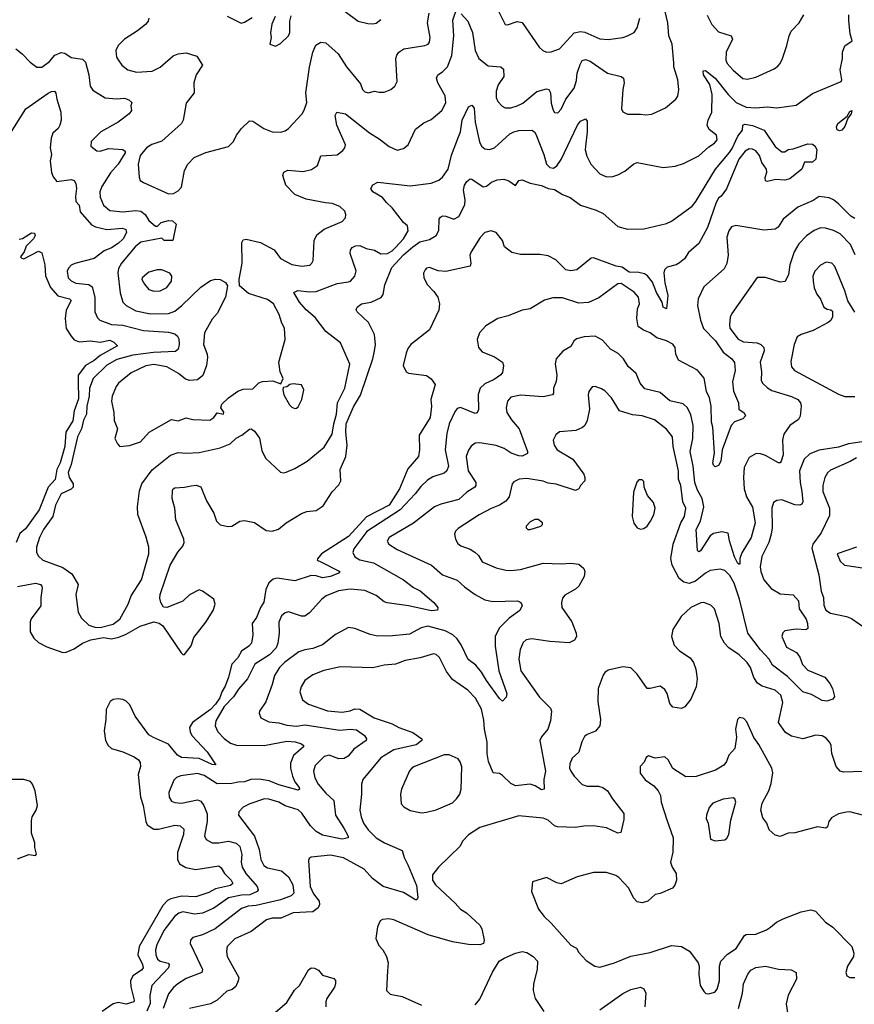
# Model space of a CAD drawing. Extents: x 1839239 to 1929705, y 762242 to 910352.
# Tile 353 of 429: x 1878688 to 1883832, y 869500 to 875565. Entities that reach past the tile are written whole.
import ezdxf

# ---------------------------------------------------------------- set-up
doc = ezdxf.new("R2010")
doc.units = 0

msp = doc.modelspace()

# ---------------------------------------------------------------- linework, layer by layer
at = {"layer": '0CON10XD'}
for points in [[(1878665.8, 875385), (1878704.5, 875354.5), (1878753.2, 875303.2), (1878793.2, 875273.2), (1878825, 875272.5), (1878872.1, 875307.9), (1878905, 875346.5), (1878945, 875362), (1878967.7, 875357.7), (1879005, 875332.5), (1879075, 875322.5), (1879093.4, 875303.4), (1879114.8, 875224.8), (1879123.1, 875155), (1879139.9, 875129.9), (1879215, 875083.4), (1879285, 875076.9), (1879335, 875081.1), (1879361.4, 875071.4), (1879380, 875055), (1879374, 875035), (1879378, 875005), (1879362.5, 874985), (1879295, 874932.7), (1879188.8, 874875), (1879130, 874815), (1879127.5, 874785), (1879165, 874757.1), (1879185, 874755.6), (1879235, 874771.2), (1879325, 874766.2), (1879338.8, 874755), (1879338.1, 874745), (1879295, 874675.9), (1879248.7, 874621.3), (1879195, 874537.6), (1879183.5, 874505), (1879185, 874472), (1879205, 874422.5), (1879245, 874388.9), (1879325, 874380.6), (1879405, 874390.3), (1879435, 874385.3), (1879461.4, 874365), (1879485, 874327.5), (1879525, 874292.5), (1879537, 874293), (1879560, 874315), (1879605, 874327.5), (1879630, 874325), (1879653.3, 874305), (1879632.5, 874205), (1879580, 874205), (1879565, 874220), (1879435, 874193.5), (1879400.5, 874165), (1879316.1, 874065), (1879298.3, 874031.7), (1879293.5, 874005), (1879307, 873883), (1879324.6, 873825), (1879345, 873804.6), (1879405, 873770.8), (1879495, 873753.2), (1879605, 873754.8), (1879645, 873769.8), (1879687.3, 873805), (1879805, 873917.3), (1879865, 873957.8), (1879895, 873967.1), (1879925, 873964.3), (1879956.4, 873946.4), (1879969.2, 873925), (1879957.1, 873855), (1879905.6, 873755), (1879875, 873720), (1879828.2, 873635), (1879822.3, 873565), (1879844.6, 873505), (1879845.5, 873484.5), (1879839.4, 873435), (1879817.2, 873372.8), (1879785, 873346.9), (1879735, 873341.9), (1879710.8, 873350.8), (1879666.9, 873385), (1879595, 873426.6), (1879515, 873441.2), (1879465, 873432.1), (1879375, 873388.8), (1879298.2, 873325), (1879284.1, 873305.9), (1879257.9, 873245), (1879253.6, 873215), (1879268.5, 873145), (1879271.1, 873095), (1879290.6, 873045), (1879275.8, 872985), (1879291.7, 872951.7), (1879306.7, 872936.7), (1879365, 872941.2), (1879433.3, 872965), (1879487.5, 873025), (1879625, 873102.2), (1879665, 873093.1), (1879715, 873111.9), (1879755, 873102.9), (1879861.1, 873098.9), (1879885.8, 873114.2), (1879905, 873142.5), (1879945.4, 873135), (1879946.8, 873146.8), (1879927.8, 873175), (1879933.8, 873196.2), (1879975, 873235.7), (1880033.6, 873276.4), (1880065, 873288.5), (1880125, 873290.5), (1880162.6, 873327.4), (1880185, 873336.2), (1880249.5, 873339.5), (1880298.3, 873321.7), (1880312.5, 873355), (1880293.3, 873395), (1880285.8, 873455), (1880325.4, 873594.6), (1880321.4, 873665), (1880304.6, 873694.6), (1880288.1, 873748.1), (1880252.7, 873815), (1880215, 873841.8), (1880097.8, 873877.8), (1880043.8, 873925), (1880040.8, 873965), (1880059.4, 874065), (1880057.3, 874192.7), (1880065, 874208.8), (1880085, 874212), (1880173.2, 874193.2), (1880256.8, 874146.8), (1880295, 874094.3), (1880365, 874057.1), (1880426.6, 874046.6), (1880476.3, 874053.7), (1880490, 874065), (1880497.9, 874082.1), (1880502.9, 874205), (1880520.7, 874239.3), (1880564.6, 874275.4), (1880675, 874322.2), (1880695.6, 874345), (1880698.6, 874365), (1880692.5, 874385), (1880662, 874415), (1880615, 874432.7), (1880573.6, 874436.4), (1880455, 874460), (1880385, 874488.2), (1880328.9, 874545), (1880310, 874605), (1880316.2, 874625), (1880341.3, 874638.7), (1880435, 874629.6), (1880487.8, 874642.2), (1880523, 874667), (1880545, 874726), (1880645, 874732.5), (1880680.2, 874759.8), (1880691.9, 874775), (1880696.5, 874795), (1880642.7, 874915), (1880632.9, 874975), (1880642.5, 874995), (1880696.2, 874985), (1880845, 874868.8), (1880905, 874831.8), (1880965, 874784.4), (1881015, 874760.8), (1881055, 874772), (1881083.8, 874795), (1881128.5, 874891.5), (1881178.8, 874928.8), (1881225, 874950), (1881290, 875005), (1881315, 875053.3), (1881311.8, 875095), (1881265.6, 875175), (1881257.5, 875205), (1881265, 875226.2), (1881295, 875244.3), (1881325.9, 875274.1), (1881351, 875345), (1881365.2, 875465), (1881357.7, 875562.3), (1881385, 875640)], [(1879484, 875575), (1879480, 875555), (1879464.5, 875535.5), (1879414.1, 875495.9), (1879334.4, 875445), (1879295.8, 875405), (1879281.9, 875375), (1879284.2, 875335), (1879295, 875316.7), (1879318.8, 875285), (1879355, 875256), (1879407.9, 875242.1), (1879505, 875248.6), (1879555, 875272.9), (1879635, 875341.9), (1879665, 875354.3), (1879715, 875360), (1879780.7, 875340.7), (1879815.6, 875285), (1879776.7, 875225), (1879762.5, 875175), (1879764, 875115), (1879715, 875050), (1879695.5, 874945), (1879686.5, 874925), (1879565, 874815.8), (1879503.2, 874796.8), (1879470, 874775), (1879431.7, 874728.3), (1879418.8, 874675), (1879424, 874595), (1879431.2, 874575), (1879451.4, 874561.4), (1879605, 874491.9), (1879636.4, 874493.6), (1879665, 874510.8), (1879686.2, 874533.8), (1879703.4, 874636.6), (1879725.7, 874674.3), (1879763.8, 874715), (1879835, 874747.5), (1879975.5, 874784.5), (1880005.6, 874814.4), (1880025.5, 874854.5), (1880055.8, 874895), (1880105, 874941.4), (1880125, 874939.2), (1880193.3, 874895), (1880245, 874874.2), (1880297.7, 874872.3), (1880325, 874880), (1880345, 874893.8), (1880429.2, 874985), (1880442.5, 875007.5), (1880457.9, 875055), (1880452.6, 875115), (1880475, 875272.5), (1880494.6, 875365), (1880513, 875407), (1880545, 875426.9), (1880575, 875422.9), (1880651.4, 875355), (1880702.5, 875275), (1880789.1, 875169.1), (1880802.1, 875135), (1880815, 875120.4), (1880835.3, 875114.7), (1880875, 875125.6), (1880905, 875118), (1880935, 875118.8), (1880975, 875134), (1881000.8, 875155), (1881014.3, 875185), (1881007.3, 875325), (1881012.7, 875347.3), (1881025, 875364.3), (1881055.4, 875384.6), (1881184.5, 875405.5), (1881205.4, 875414.6), (1881214.5, 875425.5), (1881219.4, 875455), (1881202, 875545), (1881212.7, 875605)], [(1880695, 875616), (1880775, 875556), (1880835, 875541.2), (1880865, 875540), (1880885, 875544), (1880914.3, 875565.7)], [(1881410.4, 875600.4), (1881451.5, 875555), (1881480, 875485), (1881496.5, 875375), (1881517.5, 875325), (1881575, 875280), (1881654.3, 875274.3), (1881670.6, 875260.6), (1881673.1, 875215), (1881637.3, 875162.7), (1881625.6, 875125), (1881624.3, 875085), (1881635, 875061.2), (1881661.7, 875031.7), (1881681.3, 875021.3), (1881715, 875021.1), (1881755, 875034.5), (1881788.9, 875051.1), (1881875, 875122.5), (1881935, 875140), (1881948.8, 875135), (1881960, 875115), (1881965, 875050), (1881977, 875007), (1881985, 874993.3), (1882005, 874991.2), (1882025, 875013.3), (1882054.2, 875075), (1882106.7, 875143.3), (1882120.5, 875189.5), (1882124.6, 875235), (1882141.9, 875288.1), (1882155, 875312.5), (1882175, 875320.6), (1882205, 875308.9), (1882312, 875235), (1882395, 875215.6), (1882410, 875205), (1882414.3, 875175.7), (1882405.8, 875135.8), (1882397.5, 875015), (1882405, 874997.5), (1882435, 874983.3), (1882513.9, 874983.9), (1882545, 874978), (1882585, 874982.5), (1882668.3, 875021.7), (1882732, 875075), (1882745.5, 875094.5), (1882750.6, 875135), (1882744.4, 875195), (1882720.8, 875275), (1882719.2, 875299.2), (1882708.9, 875415), (1882689.3, 875465), (1882682.4, 875545), (1882665.8, 875615)], [(1881635.8, 875625), (1881680, 875535), (1881695, 875532.5), (1881755, 875554.3), (1881785, 875547.5), (1881889.2, 875395), (1881912, 875375), (1881935, 875365.6), (1881965, 875366.7), (1882015.4, 875384.6), (1882105, 875483.1), (1882145, 875492.4), (1882172.2, 875487.8), (1882265, 875447.8), (1882315, 875443.1), (1882405, 875454.4), (1882435.5, 875464.5), (1882475, 875486), (1882494, 875515), (1882510, 875575)], [(1878621.4, 874848.6), (1878726.5, 875015), (1878865, 875112.5), (1878885, 875122.9), (1878903.9, 875123.9), (1878912.3, 875112.3), (1878917.5, 875075), (1878943.1, 874995), (1878944.3, 874945), (1878936.7, 874915), (1878925, 874894.5), (1878893.5, 874866.5), (1878883.3, 874835), (1878876.7, 874775), (1878884.2, 874735), (1878876.2, 874695), (1878884.6, 874624.6), (1878895, 874596.7), (1878918.3, 874568.3), (1879005, 874580), (1879024.3, 874574.3), (1879034, 874556), (1879039.3, 874525), (1879031.5, 874475), (1879034.2, 874444.2), (1879055, 874422.5), (1879062.3, 874382.3), (1879131.9, 874301.9), (1879155, 874288.2), (1879225, 874272.7), (1879321.4, 874281.4), (1879341.7, 874271.7), (1879347.8, 874255), (1879325.3, 874215), (1879295, 874185.8), (1879255, 874158.9), (1879209.9, 874140.1), (1879147.1, 874092.9), (1879027.5, 874062.5), (1879005, 874051.8), (1878989.5, 874035), (1878981.5, 874015), (1878988.2, 873975), (1879005, 873957.3), (1879035, 873942.1), (1879113.9, 873933.9), (1879135, 873920), (1879151.8, 873855), (1879151.8, 873765), (1879169.1, 873729.1), (1879183.5, 873713.5), (1879255, 873688.2), (1879325, 873682.6), (1879451.1, 873651.1), (1879605, 873639.6), (1879645, 873629.2), (1879662, 873615), (1879668.7, 873598.7), (1879671.5, 873565), (1879665.5, 873534.5), (1879648.5, 873521.5), (1879514, 873514), (1879385, 873497.8), (1879287.3, 873472.7), (1879225, 873436.2), (1879141.2, 873355), (1879118.3, 873295), (1879117, 873245), (1879102.5, 873185), (1879100, 873135), (1879081.9, 873098.1), (1879070.3, 873045), (1879044.1, 872995.9), (1879005.3, 872825), (1878988.1, 872775), (1878993, 872745), (1879017.2, 872705), (1879017.9, 872685), (1879006.2, 872673.8), (1878944.6, 872645), (1878908.6, 872575), (1878892.1, 872505), (1878836, 872425), (1878810.3, 872375), (1878792.9, 872315), (1878791.5, 872285), (1878801.7, 872261.7), (1878830.8, 872235), (1878955, 872189.6), (1879010.7, 872150.7), (1879048.7, 872085), (1879033.6, 872025), (1879049.1, 871915), (1879069.2, 871879.2), (1879115, 871835.6), (1879152.3, 871822.3), (1879185, 871821.9), (1879265, 871841.5), (1879305, 871872.5), (1879356.2, 871965), (1879376.2, 872015), (1879439.5, 872115), (1879484.4, 872275.6), (1879484.4, 872315), (1879468.3, 872378.3), (1879416.3, 872516.3), (1879413.8, 872565), (1879426.5, 872663.5), (1879440.6, 872705), (1879505, 872791.4), (1879617.7, 872882.3), (1879665, 872898.8), (1879715, 872893.8), (1879795, 872897.9), (1879925, 872927.5), (1879985, 872952.3), (1880023.5, 872986.5), (1880058, 873005), (1880105, 873043.3), (1880115, 873043.8), (1880135, 873030), (1880166.8, 872986.8), (1880180.3, 872910.3), (1880203.4, 872863.4), (1880295, 872777.5), (1880315, 872773.3), (1880331.7, 872778.3), (1880385, 872800), (1880461.2, 872845), (1880565, 872930.8), (1880615, 873010.8), (1880623.8, 873076.2), (1880641.6, 873135), (1880648.2, 873205), (1880693.1, 873295), (1880723.9, 873443.9), (1880666, 873575), (1880575, 873644.2), (1880509.6, 873729.6), (1880455, 873777.3), (1880412.5, 873825), (1880378.8, 873885), (1880403.5, 873896.5), (1880475, 873888.6), (1880515, 873890.7), (1880645, 873940.4), (1880715, 873949.2), (1880727.5, 873955), (1880753.3, 873985), (1880762.9, 874017.1), (1880725.5, 874125), (1880726.9, 874145), (1880738, 874162), (1880758.3, 874171.7), (1880785, 874174.4), (1880824.5, 874154.5), (1880875, 874145.6), (1880915, 874123.5), (1880955, 874124.6), (1880985, 874141.1), (1881005, 874160.8), (1881053.2, 874215), (1881082.7, 874265), (1881078.6, 874295), (1881055, 874315.8), (1880985, 874406.4), (1880948.3, 874438.3), (1880925, 874469.2), (1880864, 874505), (1880853.3, 874525), (1880865, 874547.5), (1880896.7, 874563.3), (1881095, 874542.5), (1881225, 874558.9), (1881272.6, 874577.4), (1881294.3, 874595), (1881329.5, 874645), (1881349.3, 874730.7), (1881393.4, 874843.4), (1881405.8, 874875), (1881416, 874945), (1881455, 875028), (1881475, 875039.2), (1881488.9, 875018.9), (1881495.4, 874934.6), (1881522.7, 874812.7), (1881535, 874786), (1881555, 874769.2), (1881585, 874765.6), (1881615, 874775.6), (1881708.5, 874861.5), (1881733.8, 874875), (1881765, 874881.8), (1881845, 874884.5), (1881861.4, 874875), (1881869.7, 874859.7), (1881918.5, 874735), (1881935.4, 874675.4), (1881955, 874654.4), (1881978.9, 874651.1), (1882000, 874665), (1882025, 874703.1), (1882126.2, 874915), (1882145, 874938.9), (1882175, 874953.8), (1882185, 874940), (1882186.1, 874875), (1882175.3, 874784.7), (1882174.2, 874764.2), (1882183.9, 874725), (1882208.9, 874675), (1882265, 874615.8), (1882305, 874597.1), (1882345, 874600), (1882375, 874610), (1882417.6, 874632.4), (1882473.4, 874676.6), (1882495, 874684.3), (1882655, 874654.4), (1882727.4, 874662.6), (1882780.5, 874679.5), (1882875, 874725.7), (1882935, 874781.4), (1882971.2, 874805), (1882987.5, 874825), (1882984.1, 874854.1), (1882938.8, 874888.8), (1882926.2, 874915), (1882932.5, 874945), (1882954.5, 874995.5), (1882956.5, 875103.5), (1882942.5, 875165), (1882902.2, 875225), (1882901.1, 875248.9), (1882915, 875251.9), (1882975, 875204.6), (1883056, 875105), (1883105, 875055.5), (1883165, 875026.9), (1883225, 875021.5), (1883295, 875028.8), (1883355, 875021.9), (1883475, 875038.6), (1883575, 875110), (1883751.2, 875185), (1883755.6, 875195), (1883745.5, 875255), (1883760, 875325), (1883760, 875365), (1883775, 875403.8), (1883820, 875435), (1883807.8, 875477.8), (1883798.2, 875558.2), (1883797.9, 875595)], [(1879967, 875587), (1880053.6, 875543.6), (1880075, 875550), (1880120.7, 875579.3)], [(1880262.5, 875585), (1880242.5, 875537.5), (1880233.9, 875483.9), (1880237.5, 875455), (1880230, 875415), (1880265, 875402.5)], [(1880265, 875402.5), (1880295, 875417.5), (1880345.8, 875465), (1880354, 875485), (1880354.2, 875555), (1880362, 875588)], [(1882925, 875593.3), (1882954.3, 875535), (1882995, 875490), (1883073.3, 875465), (1883081.2, 875445), (1883043.5, 875365), (1883039.6, 875315), (1883049.5, 875295), (1883085, 875254.4), (1883145, 875203.3), (1883175, 875197.8), (1883225, 875211.2), (1883338.3, 875261.7), (1883360.7, 875279.3), (1883375.8, 875295), (1883390.6, 875325), (1883417.5, 875405), (1883430, 875465), (1883443.8, 875495), (1883492, 875545), (1883522, 875595)], [(1883740.8, 874880.8), (1883726, 874886), (1883722.5, 874905), (1883730.6, 874925), (1883788.8, 874971.2), (1883805, 875000), (1883817.5, 875005), (1883812.5, 874985), (1883791.7, 874958.3), (1883774, 874906), (1883755, 874884.3), (1883740.8, 874880.8)], [(1881596.6, 874563.4), (1881631.7, 874578.3), (1881672, 874582), (1881702.2, 874572.2), (1881745, 874543.8), (1881765.8, 874574.2), (1881785, 874578.6), (1881835, 874558.7), (1881905, 874543.2), (1881945, 874525.7), (1881985, 874518.8), (1882035, 874487.4), (1882080.6, 874470.6), (1882145, 874422.5), (1882242.3, 874392.3), (1882285, 874371.2), (1882375, 874290.8), (1882435, 874274.3), (1882535, 874275.8), (1882675, 874310), (1882705, 874323.8), (1882833.4, 874416.6), (1882856, 874444), (1882977.5, 874645), (1883062.2, 874747.8), (1883079.1, 874770.9), (1883115, 874847.3), (1883143.6, 874885), (1883146, 874915), (1883158.6, 874921.4), (1883205, 874913.3), (1883277.5, 874885), (1883343.9, 874783.9), (1883385, 874750), (1883405, 874750), (1883424.2, 874765.8), (1883455, 874770), (1883545, 874801.2), (1883575, 874798.8), (1883588.5, 874788.5), (1883601.1, 874765), (1883595.8, 874705), (1883575, 874687.1), (1883525, 874687.5), (1883510, 874645), (1883435, 874584.2), (1883403.6, 874576.4), (1883349.3, 874580.7), (1883295, 874567.5), (1883285, 874573.3), (1883282.2, 874592.2), (1883293.1, 874625), (1883292.2, 874645), (1883261.9, 874685), (1883248.2, 874728.2), (1883225, 874758.1), (1883205, 874768.1), (1883185, 874768.6), (1883160.6, 874755), (1883120, 874705), (1883045, 874523.3), (1883011.2, 874478.8), (1882996.2, 874465), (1882981.9, 874438.1), (1882928.3, 874285), (1882873.5, 874186.5), (1882809.6, 874130.4), (1882785, 874091.8), (1882755, 874066.9), (1882735, 874054.5), (1882679.6, 874040.4), (1882661.8, 874025), (1882657.7, 874005), (1882664.7, 873944.7), (1882683.8, 873866.2), (1882675.9, 873784.1), (1882653.6, 873795), (1882647.5, 873825), (1882612.9, 873885), (1882588, 873948), (1882557.3, 873987.3), (1882539.3, 873999.3), (1882505, 874008), (1882445, 874010.4), (1882400.8, 874040.8), (1882365, 874046.7), (1882225, 874098.9), (1882211.2, 874095), (1882122.5, 874025), (1882085, 874018.6), (1882054.5, 874024.5), (1881993.8, 874085), (1881945, 874111.1), (1881895, 874119.5), (1881775, 874117.8), (1881721.1, 874131.1), (1881676, 874165), (1881664.4, 874205), (1881625, 874253.3), (1881595, 874263.6), (1881555, 874254.4), (1881525.9, 874224.1), (1881470.5, 874135), (1881463.6, 874115), (1881469.4, 874065), (1881463.9, 874046.1), (1881315.2, 874014.8), (1881268, 874018), (1881215, 874038.5), (1881196.3, 874033.7), (1881186.9, 874023.1), (1881177.4, 874002.6), (1881180, 873975), (1881202.2, 873932.2), (1881241.1, 873891.1), (1881265.2, 873855.2), (1881276.5, 873815), (1881272.3, 873775), (1881215.2, 873654.8), (1881099.4, 873565), (1881080.3, 873539.7), (1881070.2, 873510.2), (1881052.2, 873435), (1881071.2, 873395), (1881085, 873387.5), (1881195, 873373.8), (1881225, 873353.3), (1881248.3, 873318.3), (1881222.5, 873225), (1881225.8, 873185), (1881217.5, 873115), (1881151.2, 873005), (1881151.8, 872915), (1881145.5, 872875), (1881080.8, 872799.2), (1881028.9, 872675), (1880965.3, 872575), (1880825, 872501.9), (1880715, 872380.8), (1880548.8, 872275), (1880523, 872243), (1880522.5, 872235), (1880545.4, 872225.4), (1880662.5, 872165), (1880652.5, 872155), (1880605, 872135.6), (1880555, 872127.1), (1880515, 872139.2), (1880485, 872141.1), (1880385, 872107.4), (1880275, 872124.7), (1880250.6, 872119.4), (1880223.7, 872096.3), (1880205.9, 872055), (1880192.3, 871977.7), (1880172.1, 871945), (1880147.4, 871882.6), (1880120.9, 871845), (1880126.1, 871775), (1880116.7, 871725), (1880100, 871705), (1880055.5, 871674.5), (1880032.8, 871635), (1879995.7, 871594.3), (1879976, 871515), (1879955, 871460.4), (1879933.8, 871425), (1879921.7, 871388.3), (1879895, 871349.2), (1879865, 871314.9), (1879753.8, 871235), (1879735.4, 871205), (1879738.5, 871178.5), (1879750.4, 871155), (1879845, 871055.6), (1879896.7, 870975), (1879875, 870977.1), (1879795, 871013.3), (1879685, 871019.8), (1879661.8, 871035), (1879605, 871102.9), (1879512.6, 871142.6), (1879485, 871160.6), (1879400.5, 871275), (1879367.5, 871345), (1879345, 871366.5), (1879325, 871377.9), (1879295, 871382.5), (1879265, 871378.1), (1879246, 871365), (1879220.5, 871315), (1879219.4, 871255), (1879209.1, 871185), (1879218, 871125), (1879233.1, 871093.1), (1879255, 871075.5), (1879325, 871055.4), (1879393.8, 871023.8), (1879420.8, 871005), (1879430.3, 870990.3), (1879433.3, 870965), (1879418.5, 870915), (1879433.4, 870775), (1879449.4, 870725), (1879465, 870626), (1879475, 870604.6), (1879515, 870579.1), (1879545, 870579.4), (1879645, 870604.1), (1879678.5, 870598.5), (1879699.7, 870579.7), (1879698.2, 870545), (1879660.6, 870435), (1879661.3, 870391.3), (1879673.5, 870365), (1879713.4, 870343.4), (1879775, 870330.2), (1879915, 870352.3), (1879931.1, 870341.1), (1879950.4, 870305), (1879992.9, 870265), (1880003.1, 870245), (1879987.4, 870232.6), (1879895, 870210.4), (1879855, 870187.9), (1879775, 870161.5), (1879685, 870166.2), (1879620.2, 870149.8), (1879600.5, 870139.5), (1879570.9, 870109.1), (1879425.6, 869855), (1879417.1, 869805), (1879446.1, 869745), (1879449.1, 869725), (1879439.7, 869710.3), (1879386.8, 869675), (1879371.1, 869645), (1879373.2, 869606.8), (1879394.6, 869525.4), (1879391.8, 869515), (1879345, 869501.4), (1879295, 869511.4), (1879265, 869502.9), (1879195.9, 869455)], [(1878675, 872073.8), (1878785, 872094.6), (1878815.8, 872085), (1878825.6, 872075), (1878827.4, 872062.6), (1878818.2, 872005), (1878819.1, 871955), (1878760, 871875), (1878753.5, 871855), (1878753.6, 871793.6), (1878775.7, 871755), (1878805, 871728.1), (1878855, 871701.9), (1878955, 871667.5), (1878975, 871669.5), (1879025, 871690.2), (1879075.1, 871724.9), (1879126, 871744), (1879205, 871759.3), (1879255, 871751.1), (1879298.9, 871761.1), (1879345, 871779), (1879430.3, 871829.7), (1879515, 871855.7), (1879547.3, 871847.3), (1879570.9, 871830.9), (1879684, 871665), (1879695, 871653.8), (1879705, 871653.8), (1879745, 871708.5), (1879761.2, 871758.8), (1879835.2, 871854.8), (1879880, 871925), (1879892.9, 871965), (1879884.5, 871995), (1879815, 872044.6), (1879795, 872052), (1879735, 872022.7), (1879695, 871984), (1879595, 871943.8), (1879575, 871946.7), (1879557.5, 871975), (1879551.3, 872001.3), (1879553.6, 872025), (1879615, 872204), (1879662.9, 872285), (1879695, 872322.9), (1879702.7, 872345), (1879701.1, 872365), (1879651.9, 872485), (1879644.3, 872555), (1879628.5, 872615), (1879630.8, 872665), (1879634.4, 872675.6), (1879645, 872680.8), (1879705, 872684.5), (1879745.5, 872694.5), (1879776.8, 872696.8), (1879805, 872688), (1879840.9, 872600.9), (1879885.4, 872525.4), (1879900.6, 872475), (1879925, 872454.3), (1879973, 872443), (1879995, 872445.8), (1880045, 872475.8), (1880075, 872480.8), (1880135, 872468), (1880208.3, 872418.3), (1880245, 872413.9), (1880283.3, 872426.7), (1880330.6, 872465), (1880425, 872522.9), (1880457.5, 872535), (1880515, 872541.3), (1880559.5, 872570.5), (1880615, 872655.6), (1880655, 872699.4), (1880667.5, 872725), (1880663.7, 872795), (1880697.7, 872875), (1880707.1, 872945), (1880697.8, 873025), (1880701, 873075), (1880745, 873179.4), (1880788.2, 873251.8), (1880865.2, 873475), (1880873.1, 873515), (1880882.3, 873562.3), (1880875.2, 873625.2), (1880838.8, 873698.8), (1880768.1, 873765), (1880763.2, 873776.8), (1880767.5, 873795), (1880795.6, 873814.4), (1880855.5, 873824.5), (1880917, 873853), (1880927.9, 873872.1), (1880938.7, 873931.3), (1880981.7, 874038.3), (1881055, 874117.1), (1881110.9, 874165), (1881154.4, 874195.6), (1881215, 874211.8), (1881254.8, 874235.2), (1881272.7, 874267.3), (1881274.4, 874335.6), (1881281.1, 874348.9), (1881295, 874356), (1881315, 874354.3), (1881365, 874335.6), (1881395, 874351.9), (1881431.2, 874425), (1881434.1, 874455), (1881423.4, 874515), (1881430.3, 874545), (1881445, 874567.9), (1881465, 874583.8), (1881475, 874583.2), (1881545, 874534.8), (1881565, 874539), (1881596.6, 874563.4)], [(1883835, 874340.6), (1883811.4, 874355), (1883735, 874430), (1883705, 874455.6), (1883678.3, 874468.3), (1883615, 874475.8), (1883577.9, 874452.1), (1883485, 874409.2), (1883393.1, 874336.9), (1883362.4, 874287.6), (1883345, 874274.2), (1883275, 874269.4), (1883102.2, 874297.8), (1883075, 874288), (1883058.6, 874265), (1883046.9, 874225), (1883055.5, 874115), (1883046.6, 874063.4), (1883029.7, 874030.3), (1882905, 873920), (1882869.4, 873845), (1882865.7, 873805), (1882884.7, 873715), (1882903.7, 873663.7), (1882977.7, 873587.7), (1883025, 873517.6), (1883078.1, 873475), (1883093.6, 873453.6), (1883098.5, 873405), (1883082.1, 873335), (1883087.6, 873277.6), (1883118.1, 873205), (1883121.2, 873165), (1883153.9, 873143.9), (1883162.5, 873125), (1883145, 873106.2), (1883095, 873088), (1883073.8, 873066.2), (1883018.6, 872915), (1883010, 872845), (1882995, 872819.2), (1882975, 872811.2), (1882965, 872820), (1882960.6, 872835), (1882970, 872895), (1882960.9, 873055), (1882952.5, 873085), (1882950.6, 873185), (1882939.3, 873235), (1882921.6, 873275), (1882907.6, 873357.6), (1882865, 873406.9), (1882748.3, 873468.3), (1882731.8, 873505), (1882728.2, 873545), (1882715, 873565.6), (1882675, 873586.2), (1882615.4, 873605.4), (1882575, 873635.7), (1882532.6, 873652.6), (1882500.8, 873675), (1882491.5, 873725), (1882496.9, 873783.1), (1882508.8, 873815), (1882503.3, 873855), (1882475, 873886.9), (1882395, 873940), (1882375, 873938), (1882258.6, 873851.4), (1882195, 873822.3), (1882135, 873819.2), (1882035, 873852.5), (1881975, 873852.5), (1881922.1, 873837.9), (1881835, 873784.2), (1881785, 873775.6), (1881698.8, 873741.2), (1881635, 873724.4), (1881561.4, 873678.6), (1881522.9, 873635), (1881508.1, 873595), (1881516.9, 873545), (1881539.1, 873519.1), (1881615, 873488.1), (1881663.8, 873455), (1881670, 873435), (1881665, 873392.5), (1881653.4, 873376.6), (1881612.4, 873347.6), (1881555, 873322.7), (1881527.5, 873295), (1881514.7, 873255.3), (1881515.4, 873164.6), (1881507.8, 873142.2), (1881495, 873139.2), (1881405, 873175.6), (1881385, 873169.2), (1881370.4, 873149.6), (1881335.9, 873075), (1881320.6, 873015), (1881310.9, 872915), (1881331.1, 872815), (1881320.8, 872785), (1881305, 872771.4), (1881235, 872748.2), (1881201.3, 872728.7), (1881159.9, 872690.1), (1881126.1, 872645), (1881033.9, 872546.1), (1880828.2, 872411.8), (1880747.7, 872305), (1880742.6, 872282.6), (1880755, 872256.7), (1880785, 872237.6), (1880869.9, 872219.9), (1881055, 872114.6), (1881116.4, 872066.4), (1881156, 872046), (1881240.6, 871975), (1881265.5, 871945), (1881263.2, 871926.8), (1881226.3, 871923.7), (1881085, 871954.7), (1880953.2, 871973.2), (1880935, 871980), (1880885, 872017.1), (1880815, 872049.3), (1880725, 872056.9), (1880652.4, 872047.6), (1880578, 872015), (1880550, 871995), (1880475, 871911.9), (1880445, 871890.6), (1880425, 871891.1), (1880345, 871916.7), (1880325, 871910.8), (1880302.5, 871892.5), (1880285.5, 871854.5), (1880288.5, 871785), (1880280, 871725), (1880269.3, 871695), (1880227.6, 871652.4), (1880138.8, 871595), (1880092.3, 871505), (1880038.1, 871441.9), (1880006.8, 871393.2), (1879948.1, 871335), (1879898.2, 871245), (1879892.3, 871215), (1879909.1, 871179.1), (1879947.8, 871137.8), (1879988.6, 871108.6), (1880025, 871095.5), (1880195, 871094.7), (1880335, 871121.2), (1880387.2, 871117.2), (1880425, 871103.8), (1880436.7, 871095), (1880438, 871085), (1880377.1, 871032.9), (1880357.9, 870985), (1880356.8, 870955), (1880369.2, 870905), (1880385, 870870.8), (1880410, 870835), (1880413.8, 870825), (1880405, 870818), (1880285, 870851.9), (1880226.5, 870876.5), (1880165, 870887), (1880113.3, 870885), (1880075, 870870), (1880035, 870869.2), (1879995, 870860), (1879905, 870858.2), (1879825, 870909.4), (1879785, 870922.4), (1879681.8, 870908.2), (1879654, 870896), (1879639.1, 870880.9), (1879608.6, 870805), (1879610.8, 870775), (1879625, 870752), (1879645, 870743.1), (1879685, 870738.8), (1879785, 870759.2), (1879805, 870750.5), (1879823.8, 870725), (1879843.9, 870673.9), (1879843.3, 870625), (1879827.5, 870537.5), (1879838, 870515), (1879875, 870493.5), (1879915, 870493.8), (1879975, 870504.6), (1880023, 870493), (1880045, 870471.4), (1880056.8, 870423.2), (1880054.2, 870375), (1880059.1, 870345), (1880082.2, 870305), (1880151.2, 870225), (1880157.5, 870205), (1880151.8, 870195), (1880106.1, 870173.9), (1880055, 870172.7), (1879975, 870156.1), (1879885, 870091.3), (1879815, 870060.7), (1879765, 870056), (1879695, 870070.3), (1879669, 870061), (1879645, 870043.8), (1879576.6, 869955), (1879533.6, 869866.4), (1879526.3, 869836.3), (1879527.9, 869805), (1879538.5, 869778.5), (1879555, 869764.6), (1879602.7, 869752.7), (1879609.4, 869745), (1879605.5, 869725), (1879503.2, 869615), (1879490.3, 869555), (1879492.7, 869505), (1879472.4, 869457.6)], [(1883836.9, 874116.9), (1883809.3, 874179.3), (1883745, 874245.5), (1883705, 874266.9), (1883655, 874281.1), (1883625, 874283.5), (1883585, 874266.2), (1883537.3, 874232.7), (1883491.1, 874185), (1883461.8, 874135), (1883435.4, 874055), (1883427.1, 873995), (1883406.9, 873953.1), (1883375, 873947.3), (1883285, 873976.5), (1883233, 873977), (1883077.5, 873755), (1883068.3, 873731.7), (1883062.2, 873687.8), (1883065.4, 873665), (1883117.3, 873597.3), (1883150.5, 873580.5), (1883234.6, 873574.6), (1883255.8, 873565), (1883274.4, 873545), (1883276.2, 873525), (1883252.8, 873455), (1883261.3, 873395), (1883259.1, 873345), (1883266.7, 873325), (1883296.8, 873296.8), (1883325, 873281.8), (1883444.7, 873244.7)], [(1878685, 874212.5), (1878705, 874218), (1878761.4, 874251.4), (1878780.3, 874250.3), (1878784.5, 874235), (1878773.6, 874215), (1878729.4, 874170.6), (1878715.2, 874134.8), (1878694.1, 874104.1), (1878702, 874095), (1878715, 874092.7), (1878805, 874138.3), (1878825, 874129.3), (1878842.7, 874055), (1878847.1, 873987.1), (1878878.7, 873915), (1878923.3, 873863.3), (1878996.3, 873846.3), (1879006.4, 873835), (1878974.9, 873775.1), (1878968.3, 873725), (1878975, 873662), (1879005, 873614.5), (1879025, 873592.9), (1879055, 873580.4), (1879124.2, 873585.8), (1879185, 873579.5), (1879245, 873590), (1879269.3, 873579.3), (1879290.8, 873555), (1879185, 873495.6), (1879147.9, 873465), (1879095.1, 873434.9), (1879049.1, 873375), (1879049.8, 873335), (1879050.9, 873229.1), (1879024.2, 873155), (1879015.8, 873094.2), (1878972.3, 873025), (1878966.2, 872935), (1878938.6, 872835), (1878916.8, 872795), (1878907.5, 872732.5), (1878865, 872684.6), (1878808.3, 872545), (1878725, 872427.8), (1878689.6, 872400.4), (1878666.2, 872343.8)], [(1883835, 873762.5), (1883792.2, 873832.2), (1883773.8, 873895), (1883712.9, 874045), (1883693.8, 874065), (1883659.7, 874070.3), (1883625, 874052.9), (1883588.6, 874015), (1883577.8, 873985), (1883578.5, 873955), (1883585, 873913.3), (1883601.1, 873875), (1883625, 873844), (1883644.8, 873794.8), (1883665, 873782.7), (1883688.5, 873778.5), (1883698.8, 873768.8), (1883698.1, 873735), (1883687.6, 873712.4), (1883671.3, 873698.7), (1883579.5, 873650.5), (1883504.2, 873625.8), (1883479.3, 873610.7), (1883460.8, 873565), (1883440.3, 873459.7), (1883445.6, 873425.6), (1883463.5, 873403.5), (1883735, 873259.2), (1883775, 873243.5), (1883835, 873244.2)], [(1879515, 873893.3), (1879555, 873894.4), (1879595.4, 873914.6), (1879624.2, 873955), (1879626, 873985), (1879614.3, 874004.3), (1879565, 874023.5), (1879535, 874024.5), (1879485, 874010.6), (1879443.8, 873975), (1879442, 873965), (1879458, 873935), (1879483.7, 873903.7), (1879515, 873893.3)], [(1883444.7, 873244.7), (1883484.8, 873224.8), (1883501.4, 873205), (1883504.8, 873185), (1883498.2, 873121.8), (1883488.7, 873101.3), (1883435.4, 873065), (1883399.1, 873010.9), (1883390.4, 872975), (1883393.1, 872885), (1883381.9, 872845), (1883375, 872835.8), (1883365, 872834.4), (1883285, 872880), (1883255, 872890.9), (1883228.2, 872891.8), (1883185, 872867.1), (1883154.1, 872805.9), (1883149.2, 872745), (1883154.6, 872675), (1883168.7, 872625), (1883205, 872562.5), (1883222.3, 872465), (1883197.5, 872375), (1883139.2, 872280.7), (1883126.5, 872245), (1883127.4, 872212.6), (1883125, 872208.8), (1883115, 872214.4), (1883095, 872255.8), (1883062.9, 872355), (1883055, 872402), (1883015, 872409.2), (1882985.8, 872404.2), (1882965, 872400), (1882945, 872386), (1882885, 872294.2), (1882875, 872286.2), (1882865.9, 872295.9), (1882858.5, 872425), (1882883.8, 872475), (1882905.9, 872565), (1882894.8, 872614.8), (1882865, 872667.8), (1882849, 872715), (1882838.3, 872815), (1882820.9, 872905), (1882836.3, 872985), (1882838.6, 873065), (1882825, 873131.2), (1882805, 873174), (1882778.6, 873198.6), (1882695, 873216.9), (1882635, 873268.2), (1882541.3, 873291.3), (1882512.3, 873325), (1882487.5, 873385), (1882438.3, 873428.3), (1882409.4, 873475), (1882377.7, 873507.7), (1882329.4, 873535), (1882280, 873590), (1882235.5, 873615.5), (1882168.3, 873611.7), (1882120.6, 873599.4), (1882102.9, 873585), (1882085, 873552.5), (1882036.6, 873523.4), (1881994, 873475), (1881989.4, 873445), (1882000, 873375), (1881994, 873336), (1881978.1, 873295), (1881978.6, 873265), (1881972, 873255), (1881915, 873242.7), (1881775, 873252.2), (1881715, 873239.5), (1881695.6, 873215), (1881686.9, 873175), (1881690.6, 873145), (1881719.5, 873099.5), (1881767.7, 873045), (1881818, 872905), (1881817.5, 872892.5), (1881785, 872877.1), (1881765, 872878.8), (1881718.6, 872895), (1881673.5, 872923.5), (1881625, 872942), (1881525, 872959.2), (1881495, 872955.6), (1881472, 872938), (1881455, 872914.2), (1881440, 872875), (1881453.4, 872785), (1881500, 872715), (1881500.6, 872695), (1881494.2, 872685), (1881445, 872653.9), (1881395, 872609.6), (1881285, 872581.2), (1881245.8, 872564.2), (1881115.8, 872464.2), (1880966, 872375), (1880952.5, 872352.5), (1880963.6, 872333.6), (1881015, 872301.1), (1881225.9, 872205.9), (1881295, 872144.5), (1881385, 872113.1), (1881430.8, 872070.8), (1881495, 872024.4), (1881555, 871991.9), (1881605, 871980.6), (1881755.8, 871985.8), (1881776.7, 871975), (1881785.8, 871955.8), (1881771.2, 871925), (1881705, 871877.9), (1881643.7, 871816.3), (1881618.9, 871765), (1881619.1, 871705), (1881641.4, 871555), (1881690, 871415), (1881687.6, 871392.4), (1881665, 871368), (1881645, 871384.4), (1881565, 871493.8), (1881535, 871546.8), (1881499, 871589), (1881453.5, 871623.5), (1881409.5, 871715), (1881385, 871751.1), (1881358.5, 871775), (1881310.6, 871800.6), (1881205, 871829.1), (1881162, 871818), (1881090.3, 871780.3), (1880965, 871767.1), (1880885, 871769.2), (1880847.8, 871777.8), (1880755, 871814.3), (1880715, 871820), (1880635, 871776.9), (1880555, 871713.8), (1880495, 871691.1), (1880445, 871683.1), (1880409.9, 871670.1), (1880320, 871605), (1880290.4, 871575), (1880258.5, 871525), (1880245, 871468.8), (1880205, 871363.8), (1880166.2, 871305), (1880164.1, 871294.1), (1880174.3, 871264.3), (1880225, 871240), (1880285, 871233.8), (1880335, 871220.3), (1880395, 871214), (1880445, 871220.9), (1880660.9, 871189.1), (1880725.3, 871195.3), (1880765, 871190), (1880814.2, 871155), (1880825.8, 871135), (1880824.2, 871125), (1880748.9, 871071.1), (1880712, 871028), (1880688, 871015), (1880655, 871012.7), (1880595, 871034), (1880565, 871026.8), (1880509.7, 870970.3), (1880499.3, 870935), (1880507.1, 870895), (1880528.8, 870855), (1880575, 870800), (1880624.4, 870755), (1880634.7, 870664.7), (1880685.6, 870585.6), (1880713.8, 870535), (1880713.3, 870525), (1880675, 870517.7), (1880555, 870542.7), (1880516.8, 870565), (1880480, 870600), (1880427.5, 870677.5), (1880405, 870698.4), (1880325, 870723.2), (1880285, 870745.4), (1880225, 870763.8), (1880197.5, 870765), (1880106.2, 870735), (1880065.5, 870714.5), (1880040, 870685), (1880037.5, 870665), (1880135.3, 870535.3), (1880163.7, 870453.7), (1880175, 870391.2), (1880192.5, 870355), (1880215, 870340), (1880301.3, 870321.3), (1880345, 870286.1), (1880372.2, 870235), (1880377.7, 870185), (1880361.9, 870168.1), (1880295, 870142.8), (1880145, 870109.2), (1880096.2, 870105), (1880055, 870089.7), (1879893.1, 869965), (1879815, 869928.8), (1879755, 869910.8), (1879740.8, 869895), (1879740, 869875), (1879783.1, 869785), (1879815.6, 869715), (1879810.8, 869695), (1879715, 869659.6), (1879663.2, 869626.8), (1879637.5, 869602.5), (1879606.2, 869565), (1879573.1, 869475)], [(1883910.3, 872969.7), (1883797.3, 872952.7), (1883735, 872931.1), (1883615.9, 872914.1), (1883558.8, 872891.2), (1883522.7, 872857.3), (1883495.5, 872785.5), (1883498.1, 872715), (1883509, 872659), (1883515.4, 872594.6), (1883509.1, 872580.9), (1883496.4, 872573.6), (1883465, 872577.1), (1883385, 872606.7), (1883355, 872604.2), (1883335, 872590), (1883323.8, 872555), (1883326.5, 872435), (1883320.3, 872395), (1883306.4, 872343.6), (1883261.7, 872258.3), (1883252.7, 872195), (1883256.5, 872165), (1883274.8, 872114.8), (1883320.8, 872060.8), (1883375, 872029.1), (1883455, 872022.5), (1883489.4, 871985), (1883492.2, 871935), (1883535, 871871.4), (1883544.5, 871845), (1883545.7, 871814.3), (1883532.9, 871807.1), (1883475, 871811.2), (1883405, 871800.5), (1883391.2, 871788.8), (1883385.3, 871765), (1883415, 871698.8), (1883477, 871667), (1883497.3, 871637.3), (1883513.8, 871593.8), (1883545, 871557.3), (1883651.2, 871515), (1883682.5, 871475), (1883698, 871445), (1883710, 871395), (1883700.7, 871379.3), (1883662.3, 871367.7), (1883635, 871370.8), (1883568, 871408), (1883515, 871424.2), (1883419.9, 871519.9), (1883328, 871588), (1883306.9, 871625), (1883253.4, 871683.4), (1883176.3, 871785), (1883125.6, 871995.6), (1883091.9, 872095), (1883065, 872140.9), (1883035, 872171.8), (1883005, 872179.6), (1882945, 872171.1), (1882915, 872155.3), (1882852.9, 872107.1), (1882815, 872092.9), (1882781, 872101), (1882753, 872123), (1882709.8, 872205), (1882701.2, 872245), (1882715.5, 872334.5), (1882763.5, 872465), (1882785, 872503.8), (1882793.5, 872555), (1882775.5, 872595), (1882763.7, 872695), (1882748.2, 872735), (1882747.9, 872785), (1882716.3, 872935), (1882711.5, 872995), (1882675, 873042), (1882600.8, 873100.8), (1882525, 873125.3), (1882465, 873130.4), (1882385.7, 873155.7), (1882335, 873236), (1882295, 873278), (1882275, 873290.8), (1882235, 873306.2), (1882216.1, 873303.9), (1882195.7, 873274.3), (1882191.9, 873255), (1882200.8, 873165), (1882185.7, 873095), (1882172, 873065), (1882157.8, 873052.2), (1882115.7, 873034.3), (1882015, 873026), (1881992.6, 873007.4), (1881976, 872975), (1881983.1, 872945), (1882001.4, 872915), (1882097, 872857), (1882164.7, 872764.7), (1882172.5, 872745), (1882171.8, 872725), (1882143.9, 872695), (1882135, 872674.4), (1882115, 872664.6), (1881995, 872704.2), (1881945, 872710), (1881915, 872721.3), (1881815, 872739.6), (1881767.5, 872735), (1881735, 872718.8), (1881724.3, 872705.7), (1881704.6, 872625), (1881685, 872599.6), (1881646.3, 872573.7), (1881595.3, 872554.7), (1881520.8, 872515), (1881390.2, 872429.8), (1881374.2, 872415), (1881369.2, 872395), (1881374.3, 872364.3), (1881389.1, 872339.1), (1881406.7, 872325), (1881465, 872304.4), (1881494.6, 872284.6), (1881515.4, 872265.4), (1881538, 872225), (1881625, 872188.5), (1881685, 872173.3), (1881715, 872172.7), (1881775, 872177.9), (1881915, 872217.3), (1882025, 872212.9), (1882085, 872217.5), (1882135, 872210.8), (1882166, 872185), (1882170.8, 872165), (1882166.9, 872135), (1882134.4, 872075.6), (1882115, 872057.5), (1882049.3, 872020.7), (1882035, 872001.2), (1882026.9, 871975), (1882030.6, 871945), (1882091.4, 871855), (1882117.5, 871785), (1882120.8, 871765), (1882107.4, 871742.6), (1882075, 871726.9), (1881955, 871734.6), (1881845, 871750.5), (1881810, 871745), (1881791.5, 871728.5), (1881773.9, 871686.1), (1881764.6, 871625.4), (1881777.3, 871555), (1881891.5, 871391.5), (1881960.8, 871325), (1881967.1, 871305), (1881960.8, 871245), (1881943.3, 871195), (1881905, 871148), (1881894.4, 871125), (1881929.1, 870935), (1881918.9, 870885), (1881920, 870825), (1881905, 870821.4), (1881866.3, 870846.3), (1881835, 870855.4), (1881743.3, 870845), (1881715, 870860.6), (1881665, 870910), (1881645, 870920.8), (1881605.8, 870925.8), (1881578.9, 870995), (1881570.6, 871045), (1881570.3, 871115), (1881552.7, 871195), (1881549.9, 871249.9), (1881535, 871317.5), (1881498.2, 871385), (1881450.8, 871435), (1881355, 871500.6), (1881319.5, 871549.5), (1881275, 871636), (1881255, 871654.2), (1881238.1, 871658.1), (1881156.9, 871633.1), (1881065, 871617.5), (1881005, 871595.6), (1880935, 871589.5), (1880865, 871573.1), (1880665, 871579.5), (1880563, 871557), (1880495, 871529.4), (1880445.5, 871494.5), (1880422.9, 871455), (1880416, 871425), (1880432, 871375), (1880468.9, 871348.9), (1880585, 871308.5), (1880675, 871300.4), (1880725, 871306.8), (1880755, 871320), (1880785, 871318.2), (1880873.5, 871263.5), (1880985, 871228), (1881025, 871204.3), (1881110.8, 871175), (1881166.2, 871135), (1881166, 871125), (1881131.7, 871098.3), (1880995, 871067.9), (1880915, 871018), (1880804.4, 870885), (1880795.5, 870855), (1880796.1, 870795), (1880785.4, 870695), (1880792.1, 870655), (1880808.5, 870615), (1880835.4, 870575), (1880885, 870525.4), (1880937.5, 870495), (1881045, 870447.5), (1881057.4, 870405), (1881081.8, 870355), (1881135, 870231.2), (1881141.9, 870158.1), (1881136.8, 870143.2), (1881127.5, 870142.5), (1881055, 870189.6), (1880929.6, 870225), (1880863.3, 870275), (1880811.9, 870331.9), (1880685, 870402.1), (1880605, 870418.9), (1880484.1, 870405.9), (1880472, 870398), (1880468.8, 870385), (1880479.1, 870225), (1880500.1, 870180.1), (1880533.6, 870135), (1880536.2, 870115), (1880528.5, 870095), (1880495, 870068.8), (1880375, 870063.1), (1880298.6, 870031.4), (1880245, 870030.5), (1880209.3, 870020.7), (1880115, 869948.1), (1880015, 869903.1), (1879967.1, 869855), (1879962.2, 869825), (1879967.1, 869795), (1880038.2, 869665), (1880036, 869644), (1880020.2, 869609.8), (1879998.2, 869591.8), (1879965, 869580.5), (1879905, 869525.7), (1879865, 869502.9), (1879735, 869473.1)], [(1880385, 873170), (1880395, 873172.5), (1880405, 873180), (1880427.5, 873225), (1880438.8, 873285), (1880425, 873316.7), (1880375, 873322.5), (1880353, 873317), (1880335, 873302.5), (1880311.7, 873298.3), (1880310, 873285), (1880316.7, 873255), (1880352, 873192), (1880365, 873177.5), (1880385, 873170)], [(1883845, 872865.3), (1883807.2, 872842.8), (1883685, 872790.4), (1883667, 872773), (1883651.2, 872745), (1883638.5, 872695), (1883638.6, 872658.6), (1883679.6, 872555), (1883678.9, 872511.1), (1883627.5, 872405), (1883576.9, 872335), (1883571.3, 872308.7), (1883614.2, 872145), (1883627.2, 872045), (1883642.1, 872005), (1883645, 871957.5), (1883657.6, 871927.6), (1883685, 871909.2), (1883785, 871887.8), (1883815, 871875.5), (1883910.2, 871810.2)], [(1882515, 872425.8), (1882535, 872430.8), (1882555, 872444.2), (1882576.9, 872475), (1882597.8, 872515), (1882605.6, 872555), (1882595, 872590), (1882558.8, 872635), (1882536.7, 872685), (1882535, 872720), (1882525, 872730), (1882505, 872730), (1882493, 872717), (1882472, 872655), (1882464.3, 872505), (1882474.5, 872464.5), (1882494, 872435), (1882515, 872425.8)], [(1881835, 872423.8), (1881900, 872445), (1881910, 872455), (1881910, 872465), (1881885, 872486.7), (1881863.6, 872486.4), (1881835, 872472.5), (1881810, 872445), (1881810, 872435), (1881820, 872425), (1881835, 872423.8)], [(1883845, 872316.7), (1883727.5, 872275), (1883745, 872230), (1883772.5, 872205), (1883896.8, 872186.8)], [(1883885, 870934.3), (1883765, 870930), (1883745, 870936), (1883720, 870965), (1883693.8, 871045), (1883689.3, 871095), (1883682.2, 871112.2), (1883659.2, 871139.2), (1883635, 871153.2), (1883595, 871157.8), (1883514.3, 871135.7), (1883445, 871151.9), (1883408.1, 871175), (1883365.4, 871235.4), (1883391.2, 871358.8), (1883378.7, 871405), (1883345, 871434.6), (1883265, 871458.9), (1883235, 871478.5), (1883212.6, 871512.6), (1883193.1, 871575), (1883171.5, 871605), (1883123.3, 871653.3), (1883060, 871695), (1883031.5, 871725), (1883009.5, 871765), (1882998.9, 871845), (1882970, 871935), (1882949.1, 871959.1), (1882905.5, 871975.5), (1882886.6, 871973.4), (1882825, 871943.3), (1882765, 871889.4), (1882715, 871809.2), (1882705.6, 871765), (1882723.1, 871713.1), (1882755, 871676.7), (1882820, 871635), (1882841.4, 871605), (1882855.8, 871564.2), (1882863.1, 871505), (1882858.1, 871455), (1882825, 871378.8), (1882787, 871333), (1882767.3, 871322.7), (1882715, 871331.2), (1882695, 871353.3), (1882680, 871415), (1882665, 871440), (1882635, 871459.4), (1882575, 871444.2), (1882555, 871446), (1882495, 871534), (1882455, 871572.1), (1882405, 871578.6), (1882315, 871558), (1882295, 871543.8), (1882283.6, 871526.4), (1882254.2, 871445), (1882250.8, 871365), (1882268.9, 871255), (1882264.4, 871215), (1882237.6, 871182.4), (1882185, 871161.5), (1882170.2, 871149.8), (1882152.6, 871117.4), (1882135, 871054), (1882094.5, 871015.5), (1882078.3, 870981.7), (1882076.9, 870955), (1882084.4, 870935), (1882105, 870904.4), (1882155, 870853.1), (1882185, 870843.9), (1882255, 870844.6), (1882282.5, 870835), (1882311.9, 870815), (1882342.2, 870765), (1882411.5, 870675), (1882412.4, 870637.6), (1882392.5, 870557.5), (1882375, 870554.3), (1882305, 870587.5), (1882225, 870598.5), (1882165, 870597.8), (1882115, 870589.2), (1882003.8, 870593.8), (1881985, 870600), (1881945.8, 870635), (1881915, 870646.5), (1881765, 870661.2), (1881525, 870590), (1881455.5, 870544.5), (1881418, 870505), (1881403.3, 870475), (1881268.9, 870345), (1881233.6, 870296.4), (1881232.1, 870265), (1881252.2, 870235), (1881372.9, 870122.9), (1881405, 870085.6), (1881442.7, 870062.7), (1881525, 869988), (1881537.1, 869965), (1881552, 869895), (1881546.2, 869875), (1881525, 869865.8), (1881455, 869867.8), (1881355, 869885.4), (1881207, 869927), (1880995, 870019.2), (1880963.9, 870026.1), (1880925, 870022.5), (1880910, 870015), (1880893.6, 869976.4), (1880883.3, 869905), (1880901.7, 869861.7), (1880926.2, 869835), (1880949.2, 869795), (1880959.2, 869755), (1880956.1, 869706.1), (1880948.8, 869585), (1880972.3, 869562.3), (1881045, 869548), (1881165, 869494.3)], [(1883892.1, 870662.1), (1883805, 870685.7), (1883785, 870684.3), (1883735, 870672.7), (1883690.9, 870649.1), (1883676.2, 870625), (1883666.9, 870593.1), (1883656.1, 870583.9), (1883605, 870593.1), (1883465, 870557.1), (1883425, 870554.2), (1883375, 870532.9), (1883345, 870542), (1883308, 870575), (1883292.5, 870615), (1883268.2, 870648.2), (1883257.3, 870695), (1883265, 870738), (1883306.2, 870815), (1883319.5, 870859.5), (1883330.6, 870925), (1883323.8, 870955), (1883245, 871101.2), (1883213, 871143), (1883170.5, 871240.5), (1883150.7, 871260.7), (1883125, 871267.5), (1883113.3, 871255), (1883100, 871195), (1883105.8, 871145), (1883096, 871075), (1883059.2, 871035), (1883044.2, 870995), (1883027.4, 870972.6), (1882977.8, 870942.2), (1882857.6, 870902.4), (1882795, 870900.8), (1882715, 870951.9), (1882685, 871006.7), (1882665, 871023.8), (1882605, 871016.7), (1882565, 871030), (1882549.3, 871020.7), (1882538.3, 870991.7), (1882513.3, 870965), (1882513, 870923), (1882543, 870883), (1882595.9, 870845.9), (1882624.1, 870814.1), (1882637, 870787), (1882642.9, 870745), (1882676.7, 870636.7), (1882715.8, 870525), (1882713.9, 870436.1), (1882700, 870375), (1882710, 870345), (1882733.8, 870305), (1882736, 870265), (1882725.6, 870234.4), (1882711.2, 870215), (1882635, 870183.1), (1882605, 870177.1), (1882560, 870135), (1882525, 870124.2), (1882495, 870132), (1882472.5, 870155), (1882442.9, 870215), (1882381.2, 870281.2), (1882363, 870293), (1882305, 870312), (1882225, 870312), (1882125, 870284.3), (1882025, 870242.5), (1881998.3, 870248.3), (1881935, 870280), (1881850, 870255), (1881843.8, 870195), (1881886.7, 870085), (1881920.3, 870040.3), (1881965, 870000), (1882015, 869941.2), (1882086.2, 869865), (1882120, 869845), (1882135, 869820), (1882180.5, 869770.5), (1882232.5, 869735), (1882265, 869728.8), (1882355, 869755.6), (1882454.6, 869795.4), (1882575, 869818.2), (1882705, 869862.2), (1882766.6, 869856.6), (1882816.6, 869826.6), (1882870, 869755), (1882876, 869735), (1882874.1, 869685.9), (1882882, 869615), (1882906.1, 869576.1), (1882916.4, 869566.4), (1882933.9, 869563.9), (1882973.3, 869575), (1882986.5, 869593.5), (1883000.6, 869645), (1883002.2, 869735), (1883010.6, 869765), (1883050.4, 869809.6), (1883105, 869844.4), (1883155, 869924.4), (1883165, 869929.6), (1883225, 869932.1), (1883290.7, 869959.3), (1883315, 869976), (1883353.8, 870005), (1883395, 870025.8), (1883505, 870070), (1883565, 870082.5), (1883593.2, 870073.2), (1883655, 870005.8), (1883700.8, 869975), (1883817.5, 869855), (1883829.2, 869815), (1883828, 869795), (1883791.4, 869735), (1883779.2, 869695), (1883785.8, 869675.8), (1883805.7, 869665.7), (1883835, 869664.5)], [(1881165, 870680), (1881195, 870683.8), (1881255, 870698.8), (1881355, 870741.2), (1881381.2, 870765), (1881401.2, 870795), (1881410, 870825), (1881412.7, 870962.7), (1881404.3, 870994.3), (1881391.2, 871011.2), (1881335, 871035.8), (1881305, 871036.9), (1881122, 870965), (1881104.7, 870955.3), (1881091.4, 870938.6), (1881042, 870825), (1881036, 870795), (1881038.8, 870735), (1881055.9, 870715.9), (1881095, 870694), (1881165, 870680)], [(1878675, 870395.8), (1878745, 870422.5), (1878785, 870417.5), (1878792.5, 870425), (1878781.2, 870465), (1878781.2, 870495), (1878760.8, 870555), (1878760.4, 870630.4), (1878766.2, 870655), (1878790.8, 870695), (1878797.7, 870725), (1878783.8, 870815), (1878768.5, 870855), (1878755, 870871.9), (1878715, 870884.6), (1878575, 870884.1)], [(1882975, 870506), (1883035, 870513.8), (1883047.3, 870522.7), (1883060, 870545), (1883070.6, 870635), (1883102.5, 870745), (1883096.2, 870765), (1883085, 870770.8), (1883025, 870764.4), (1882961.2, 870738.8), (1882937.2, 870712.8), (1882920.5, 870665), (1882920, 870645), (1882930.9, 870615), (1882947, 870517), (1882975, 870506)], [(1881495, 869496.2), (1881525, 869532), (1881602.3, 869697.7), (1881644.6, 869765.4), (1881674, 869785), (1881745, 869815.4), (1881785, 869824.5), (1881815, 869818.2), (1881854.2, 869795), (1881879.4, 869765), (1881877.9, 869715), (1881854.5, 869625), (1881852.2, 869585), (1881866.2, 869536.2), (1881918.1, 869455)], [(1880265, 869450.6), (1880335, 869510), (1880382.8, 869587.2), (1880412.5, 869615), (1880468.4, 869711.6), (1880485, 869724.4), (1880505, 869723.5), (1880529.5, 869709.5), (1880555, 869678.6), (1880625, 869658), (1880635, 869647.5), (1880635.6, 869625.6), (1880628.2, 869605), (1880581.1, 869535), (1880574.4, 869515), (1880574.5, 869485)], [(1883142.4, 869567.6), (1883150, 869625), (1883175.3, 869684.7), (1883195, 869710.5), (1883225, 869727.1), (1883285, 869734.4), (1883365, 869717.1), (1883443, 869713), (1883475, 869696.2), (1883475.5, 869655), (1883423.9, 869556.1), (1883413.3, 869503.3), (1883428.5, 869395)], [(1882264, 869465), (1882405, 869565.6), (1882455, 869591.9), (1882515, 869605.6), (1882535.6, 869595.6), (1882548.2, 869568.2), (1882541.5, 869485)], [(1883119.6, 869475), (1883142.4, 869567.6)]]:
    msp.add_lwpolyline(points, dxfattribs=at)

doc.saveas('drawing.dxf')
